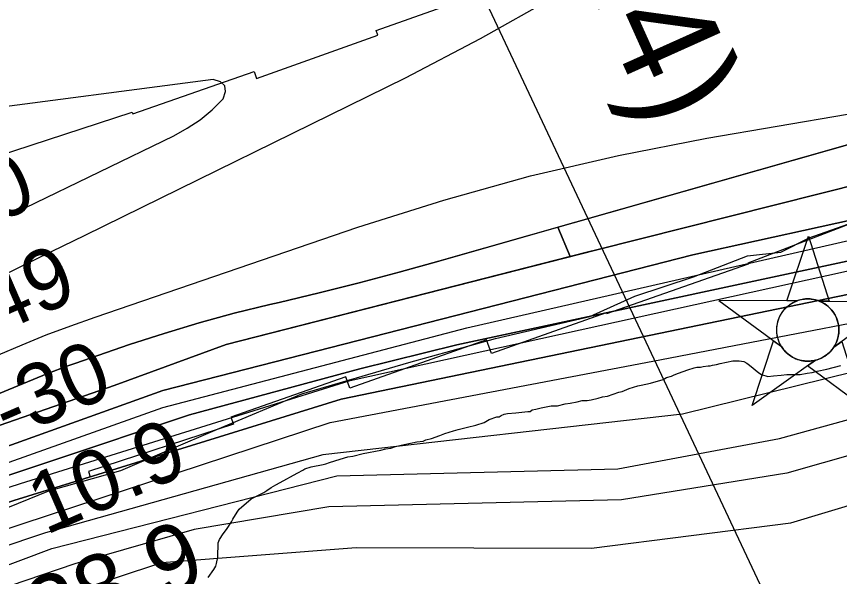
# Model space of a CAD drawing. Extents: x 3219052 to 3256913, y 800770 to 826146.
# Drawn here: x 3250063 to 3250871, y 814094 to 814643 of the extents above; entities that cross this region are included whole.
import ezdxf

# ---------------------------------------------------------------- set-up
doc = ezdxf.new("R2010")
doc.units = 0
for name, color, linetype in [('V-CHAN-NAID', 7, 'Continuous'), ('V-RIVR-EDGE', 7, 'Continuous'), ('V-RIVR-RANG', 7, 'Continuous'), ('V-RRAP-RVMT', 7, 'Continuous'), ('V-SITE-VEGE', 7, 'Continuous'), ('V-TOPO-DPTH', 7, 'Continuous'), ('V-TOPO-MAJR', 7, 'Continuous'), ('V-TOPO-MINR', 7, 'Continuous'), ('V-TOPO-WATR', 7, 'Continuous')]:
    doc.layers.add(name, color=color, linetype=linetype)

msp = doc.modelspace()

# ---------------------------------------------------------------- linework, layer by layer
at = {"layer": 'V-CHAN-NAID'}
for points in [[(3250828.97, 814363.97), (3250819.39, 814364.04), (3250840.51, 814427.52), (3250860.73, 814363.74), (3250851.15, 814363.81), (3250849.57, 814364.39), (3250847.48, 814365.01), (3250845.44, 814365.46), (3250843.4, 814365.77), (3250842.23, 814365.88), (3250840.7, 814365.96), (3250838.98, 814365.96), (3250837.61, 814365.89), (3250835.7, 814365.69), (3250834.33, 814365.47), (3250832.55, 814365.09), (3250831.02, 814364.67), (3250829.99, 814364.34)], [(3250828.97, 814363.97), (3250752.48, 814364.51), (3250814.05, 814319.11), (3250812.93, 814321.02), (3250812.12, 814322.65), (3250811.3, 814324.62), (3250810.6, 814326.67), (3250810.24, 814327.99), (3250809.88, 814329.62), (3250809.63, 814331.06), (3250809.44, 814332.66), (3250809.33, 814334.4), (3250809.32, 814335.98), (3250809.43, 814338.05), (3250809.61, 814339.67), (3250810, 814341.87), (3250810.49, 814343.8), (3250811.09, 814345.68), (3250811.74, 814347.36), (3250812.47, 814348.95), (3250813.29, 814350.49), (3250814.35, 814352.22), (3250815.38, 814353.69), (3250816.38, 814354.96), (3250817.38, 814356.11), (3250818.69, 814357.44), (3250819.74, 814358.41), (3250821.46, 814359.81), (3250822.67, 814360.68), (3250824.35, 814361.75), (3250826.09, 814362.69), (3250827.53, 814363.38)], [(3250851.15, 814363.81), (3250927.64, 814363.27), (3250865.44, 814318.75), (3250866.35, 814320.23), (3250867.33, 814322.08), (3250868.04, 814323.67), (3250868.78, 814325.62), (3250869.33, 814327.41), (3250869.72, 814329.05), (3250870.08, 814331.06), (3250870.27, 814332.63), (3250870.39, 814334.83), (3250870.36, 814336.9), (3250870.18, 814339.12), (3250869.91, 814340.87), (3250869.42, 814343.11), (3250868.78, 814345.25), (3250868.03, 814347.23), (3250867.38, 814348.67), (3250866.37, 814350.59), (3250865.31, 814352.31), (3250864.1, 814354.01), (3250862.84, 814355.55), (3250861.56, 814356.92), (3250859.93, 814358.45), (3250858.19, 814359.86), (3250856.51, 814361.04), (3250854.62, 814362.17), (3250853.15, 814362.93)], [(3250847.41, 814305.84), (3250785.2, 814261.32), (3250806.33, 814324.8), (3250814.05, 814319.11), (3250814.68, 814318.15), (3250816.06, 814316.29), (3250817.28, 814314.87), (3250818.74, 814313.37), (3250820.13, 814312.12), (3250821.59, 814310.96), (3250822.99, 814309.97), (3250824.67, 814308.94), (3250826.38, 814308.03), (3250828.17, 814307.22), (3250829.62, 814306.66), (3250831.25, 814306.13), (3250833.47, 814305.57), (3250835, 814305.28), (3250837.03, 814305.02), (3250838.57, 814304.92), (3250840.43, 814304.9), (3250842.12, 814304.98), (3250843.83, 814305.15), (3250845.73, 814305.46)], [(3250865.44, 814318.75), (3250873.23, 814324.33), (3250893.46, 814260.55), (3250839.61, 814300.26), (3250847.41, 814305.84), (3250849.07, 814306.32), (3250850.68, 814306.88), (3250852.84, 814307.79), (3250854.58, 814308.67), (3250856.44, 814309.79), (3250858.18, 814311), (3250859.73, 814312.24), (3250861.02, 814313.41), (3250862.41, 814314.83), (3250863.61, 814316.23), (3250864.73, 814317.71)]]:
    msp.add_lwpolyline(points, close=True, dxfattribs=at)
msp.add_circle((3250839.86, 814335.43), 30.54, dxfattribs=at)
at = {"layer": 'V-RIVR-EDGE'}
msp.add_lwpolyline([(3249889.28, 814094.45), (3250094.66, 814177.84), (3250165.56, 814197.66), (3250260.42, 814238.28), (3250343.1, 814272.85), (3250448.36, 814303.45), (3250533.18, 814327.15), (3250607.56, 814344.35), (3250625.82, 814348.66), (3250670.21, 814368.54), (3250727.64, 814387.52), (3250780.72, 814408.26), (3250813.33, 814411.65), (3250841.18, 814425.93), (3250879.03, 814439.31)], dxfattribs=at)
at = {"layer": 'V-RIVR-RANG'}
msp.add_line((3250835.23, 813996.27), (3250434.94, 814846.78), dxfattribs=at)
at = {"layer": 'V-RRAP-RVMT'}
for p, q in [((3250416.26, 814629.26), (3250531.19, 814670.1)), ((3250298.64, 814582.25), (3250417.85, 814624.63)), ((3250417.85, 814624.63), (3250416.26, 814629.26)), ((3250177.31, 814547.45), (3250296.24, 814589)), ((3250296.24, 814589), (3250298.64, 814582.25)), ((3250043.82, 814505.97), (3250176.55, 814549.12)), ((3250176.55, 814549.12), (3250177.31, 814547.45)), ((3250900.45, 814446.94), (3250780.96, 814400.88)), ((3250781.38, 814399.9), (3250642.28, 814351.46)), ((3250780.96, 814400.88), (3250781.38, 814399.9)), ((3250641.97, 814352.39), (3250529.28, 814312.34)), ((3250642.28, 814351.46), (3250641.97, 814352.39)), ((3250524.35, 814325.68), (3250390.29, 814278.37)), ((3250529.28, 814312.34), (3250524.35, 814325.68)), ((3250386.44, 814289.59), (3250273.55, 814249.92)), ((3250390.29, 814278.37), (3250386.44, 814289.59)), ((3250273.55, 814249.92), (3250276.02, 814243.09)), ((3250276.02, 814243.09), (3250133.74, 814196.55)), ((3250133.74, 814196.55), (3250135.42, 814191.47)), ((3250135.42, 814191.47), (3250022.62, 814156.21))]:
    msp.add_line(p, q, dxfattribs=at)
at = {"layer": 'V-SITE-VEGE'}
for p, q in [((3250721.96, 814296.36), (3250728.17, 814298.4)), ((3250728.17, 814298.4), (3250730.94, 814299.08)), ((3250730.94, 814299.08), (3250734.39, 814299.07)), ((3250734.39, 814299.07), (3250737.15, 814299.74)), ((3250737.15, 814299.74), (3250741.98, 814300.41)), ((3250741.98, 814300.41), (3250744.06, 814300.4)), ((3250744.06, 814300.4), (3250746.13, 814301.08)), ((3250746.13, 814301.08), (3250750.27, 814301.76)), ((3250750.27, 814301.76), (3250753.72, 814302.43)), ((3250753.72, 814302.43), (3250766.16, 814305.14)), ((3250766.16, 814305.14), (3250772.37, 814305.1)), ((3250772.37, 814305.1), (3250777.2, 814304.4)), ((3250777.2, 814304.4), (3250779.95, 814303)), ((3250779.95, 814303), (3250782.7, 814300.92)), ((3250782.7, 814300.92), (3250791.64, 814293.29)), ((3250858.59, 814297.14), (3250872.41, 814300.53)), ((3250701.22, 814288.86), (3250706.05, 814290.22)), ((3250706.05, 814290.22), (3250708.82, 814291.59)), ((3250708.82, 814291.59), (3250712.97, 814292.95)), ((3250712.97, 814292.95), (3250721.96, 814296.36)), ((3250791.64, 814293.29), (3250794.39, 814291.9)), ((3250794.39, 814291.9), (3250800.59, 814289.8)), ((3250800.59, 814289.8), (3250806.12, 814290.47)), ((3250806.12, 814290.47), (3250813.71, 814291.12)), ((3250813.71, 814291.12), (3250819.23, 814291.79)), ((3250819.23, 814291.79), (3250832.35, 814291.73)), ((3250832.35, 814291.73), (3250839.25, 814293.08)), ((3250839.25, 814293.08), (3250844.09, 814293.75)), ((3250844.09, 814293.75), (3250848.92, 814295.11)), ((3250848.92, 814295.11), (3250858.59, 814297.14)), ((3250676.34, 814281.38), (3250685.32, 814283.41)), ((3250685.32, 814283.41), (3250697.76, 814286.8)), ((3250697.76, 814286.8), (3250701.22, 814288.86)), ((3250643.17, 814270.48), (3250654.23, 814274.58)), ((3250654.23, 814274.58), (3250657.68, 814275.25)), ((3250657.68, 814275.25), (3250664.59, 814277.98)), ((3250664.59, 814277.98), (3250672.89, 814280.7)), ((3250672.89, 814280.7), (3250676.34, 814281.38)), ((3250613.47, 814265.09), (3250618.31, 814266.45)), ((3250618.31, 814266.45), (3250623.14, 814266.43)), ((3250623.14, 814266.43), (3250627.28, 814267.1)), ((3250627.28, 814267.1), (3250634.19, 814268.45)), ((3250634.19, 814268.45), (3250638.33, 814269.81)), ((3250638.33, 814269.81), (3250643.17, 814270.48)), ((3250572.72, 814257.68), (3250578.25, 814259.04)), ((3250578.25, 814259.04), (3250587.92, 814261.07)), ((3250587.92, 814261.07), (3250594.13, 814261.04)), ((3250594.13, 814261.04), (3250601.73, 814263.08)), ((3250601.73, 814263.08), (3250606.56, 814263.74)), ((3250606.56, 814263.74), (3250613.47, 814265.09)), ((3250527.13, 814247.53), (3250534.74, 814250.26)), ((3250534.74, 814250.26), (3250536.81, 814250.25)), ((3250536.81, 814250.25), (3250538.88, 814251.62)), ((3250538.88, 814251.62), (3250541.65, 814252.99)), ((3250541.65, 814252.99), (3250545.1, 814253.67)), ((3250545.1, 814253.67), (3250553.39, 814254.32)), ((3250553.39, 814254.32), (3250565.12, 814255.65)), ((3250565.12, 814255.65), (3250567.19, 814255.64)), ((3250567.19, 814255.64), (3250569.27, 814257.01)), ((3250569.27, 814257.01), (3250572.72, 814257.68)), ((3250505.71, 814240.04), (3250514, 814242.07)), ((3250514, 814242.07), (3250522.29, 814244.8)), ((3250522.29, 814244.8), (3250527.13, 814247.53)), ((3250478.76, 814231.88), (3250483.6, 814233.92)), ((3250483.6, 814233.92), (3250491.89, 814236.65)), ((3250491.89, 814236.65), (3250496.73, 814238.01)), ((3250496.73, 814238.01), (3250505.71, 814240.04)), ((3250443.52, 814223.06), (3250455.96, 814225.77)), ((3250455.96, 814225.77), (3250462.17, 814226.43)), ((3250462.17, 814226.43), (3250464.94, 814227.8)), ((3250464.94, 814227.8), (3250470.46, 814229.15)), ((3250470.46, 814229.15), (3250478.76, 814231.88)), ((3250403.46, 814214.26), (3250420.73, 814217.64)), ((3250420.73, 814217.64), (3250425.56, 814219)), ((3250425.56, 814219), (3250430.4, 814219.67)), ((3250430.4, 814219.67), (3250435.23, 814221.03)), ((3250435.23, 814221.03), (3250443.52, 814223.06)), ((3250380.67, 814208.85), (3250388.26, 814210.88)), ((3250388.26, 814210.88), (3250393.1, 814211.55)), ((3250393.1, 814211.55), (3250403.46, 814214.26)), ((3250346.12, 814199.34), (3250352.34, 814201.38)), ((3250352.34, 814201.38), (3250364.08, 814203.4)), ((3250364.08, 814203.4), (3250366.84, 814204.07)), ((3250366.84, 814204.07), (3250370.3, 814205.44)), ((3250370.3, 814205.44), (3250380.67, 814208.85)), ((3250325.36, 814187.7), (3250335.05, 814193.18)), ((3250335.05, 814193.18), (3250339.2, 814195.23)), ((3250339.2, 814195.23), (3250344.04, 814197.97)), ((3250344.04, 814197.97), (3250346.12, 814199.34)), ((3250317.75, 814183.59), (3250325.36, 814187.7)), ((3250305.99, 814176.05), (3250308.76, 814178.11)), ((3250308.76, 814178.11), (3250312.91, 814180.85)), ((3250312.91, 814180.85), (3250317.75, 814183.59)), ((3250281.77, 814159.6), (3250293.54, 814169.89)), ((3250293.54, 814169.89), (3250305.99, 814176.05)), ((3250275.51, 814149.96), (3250279.68, 814156.84)), ((3250279.68, 814156.84), (3250281.77, 814159.6)), ((3250269.25, 814139.64), (3250274.12, 814147.21)), ((3250274.12, 814147.21), (3250275.51, 814149.96)), ((3250265.79, 814135.51), (3250269.25, 814139.64)), ((3250260.92, 814126.57), (3250262.31, 814130.01)), ((3250262.31, 814130.01), (3250265.79, 814135.51)), ((3250260.86, 814112.76), (3250260.92, 814126.57)), ((3250259.45, 814106.56), (3250260.86, 814112.76)), ((3250258.75, 814103.8), (3250259.45, 814106.56)), ((3250251.1, 814092.79), (3250256.66, 814100.36)), ((3250256.66, 814100.36), (3250258.75, 814103.8))]:
    msp.add_line(p, q, dxfattribs=at)
at = {"layer": 'V-TOPO-DPTH'}
for points in [[(3250609.57, 814440.55), (3250970.64, 814543.38), (3250984.28, 814547.58), (3250997.78, 814552.16), (3251011.07, 814557.33), (3251024.23, 814562.87), (3251589.14, 814815.38), (3251634.3, 814835.5), (3251679.5, 814855.53), (3251724.76, 814875.45), (3251770.04, 814895.28), (3251787.94, 814903.09), (3251824.5, 814918.47), (3251861.3, 814933.19), (3251898.49, 814946.94), (3251935.92, 814960.03), (3252104.92, 815016.63), (3252200.39, 815049.95), (3252295.26, 815084.88), (3252389.21, 815122.19)], [(3251589.14, 814815.38), (3251024.23, 814562.87), (3251011.07, 814557.33), (3250997.78, 814552.16), (3250984.28, 814547.58), (3250970.64, 814543.38), (3250477.66, 814402.98), (3250438.62, 814392.18), (3250399.49, 814381.78), (3250360.2, 814371.96), (3250320.8, 814362.54), (3250311.61, 814360.41), (3250276.89, 814351.82), (3250242.37, 814342.52), (3250208.15, 814332.17), (3250174.14, 814321.12), (3250120.25, 814302.7), (3250113.35, 814300.27), (3250106.48, 814297.76), (3250099.66, 814295.13), (3250092.87, 814292.41), (3250031.8, 814267.37)], [(3244461.31, 812348.02), (3244672.2, 812393.03), (3245187.63, 812502.17), (3245531.26, 812578.12), (3246199.46, 812765.81), (3247108.74, 813058.18), (3247323.54, 813136.66), (3247567, 813246.12), (3248053.94, 813469.8), (3248493.17, 813705.47), (3248645.94, 813781.64), (3248765.28, 813826.82), (3249044.49, 813902.84), (3249505.08, 814038.29), (3249934.66, 814178.54), (3250206.74, 814276.04), (3250726.97, 814409.03), (3251039.57, 814477.85), (3251268.66, 814539.61), (3251380.82, 814565.72), (3251524.03, 814622.81), (3251845.34, 814746.74)], [(3251845.34, 814746.74), (3251524.03, 814622.81), (3251380.82, 814565.72), (3251268.66, 814539.61), (3251039.57, 814477.85), (3250726.97, 814409.03), (3250206.74, 814276.04), (3249934.66, 814178.54), (3249505.08, 814038.29), (3249044.49, 813902.84), (3248765.28, 813826.82), (3248645.94, 813781.64), (3248493.17, 813705.47), (3248053.94, 813469.8), (3247567, 813246.12), (3247323.54, 813136.66), (3247108.74, 813058.18), (3246199.46, 812765.81), (3245531.26, 812578.12), (3245187.63, 812502.17), (3244672.2, 812393.03), (3244461.31, 812348.02)], [(3251910.79, 814712.2), (3251361.68, 814520.42), (3250960.78, 814420.68), (3250495.46, 814321.03), (3250400, 814297.28), (3250232.95, 814252.15), (3249684.04, 814069.09), (3249380.95, 813971.63), (3248913.21, 813845.74), (3248681.72, 813772.05), (3248638.75, 813753.02), (3248524.18, 813698.28), (3248400.05, 813634.01), (3248089.71, 813457.83), (3247896.36, 813367.4), (3247402.27, 813143.73), (3246986.98, 812986.76), (3245683.91, 812554.08), (3245211.42, 812442.5), (3244705.54, 812342.9), (3244543.28, 812309.69), (3244411.53, 812296.45)], [(3244411.53, 812296.45), (3244543.28, 812309.69), (3244705.54, 812342.9), (3245211.42, 812442.5), (3245683.91, 812554.08), (3246986.98, 812986.76), (3247402.27, 813143.73), (3247896.36, 813367.4), (3248089.71, 813457.83), (3248400.05, 813634.01), (3248524.18, 813698.28), (3248638.75, 813753.02), (3248681.72, 813772.05), (3248913.21, 813845.74), (3249380.95, 813971.63), (3249684.04, 814069.09), (3250232.95, 814252.15), (3250400, 814297.28), (3250495.46, 814321.03), (3250960.78, 814420.68), (3251361.68, 814520.42), (3251910.79, 814712.2)], [(3251911.71, 814640.06), (3251642.25, 814570.69), (3251054.67, 814406.53), (3250381.84, 814267.68), (3250060.41, 814168.1), (3249377.34, 813943.96), (3248714.44, 813759.91), (3248412.98, 813620.14), (3248056.14, 813410.24), (3247845.12, 813310.39), (3247136.76, 813011.03), (3246338.12, 812726.95), (3245830.8, 812547.54), (3245509.34, 812437.93), (3244736.13, 812294.3), (3244058.36, 812185.57), (3243701.95, 812146.3), (3243345.54, 812107.03), (3242667.89, 812048.49), (3242321.51, 812009.2), (3241985.1, 811939.77), (3241608.61, 811900.55), (3241432.84, 811850.8), (3241271.09, 811842.69)], [(3241271.09, 811842.69), (3241432.84, 811850.8), (3241608.61, 811900.55), (3241985.1, 811939.77), (3242321.51, 812009.2), (3242667.89, 812048.49), (3243345.54, 812107.03), (3243701.95, 812146.3), (3244058.36, 812185.57), (3244736.13, 812294.3), (3245509.34, 812437.93), (3245830.8, 812547.54), (3246338.12, 812726.95), (3247136.76, 813011.03), (3247845.12, 813310.39), (3248056.14, 813410.24), (3248412.98, 813620.14), (3248714.44, 813759.91), (3249377.34, 813943.96), (3250060.41, 814168.1), (3250381.84, 814267.68), (3251054.67, 814406.53), (3251642.25, 814570.69), (3251911.71, 814640.06)], [(3251924.58, 814594.05), (3251756.36, 814526.21), (3251646.72, 814494.01), (3251342.14, 814401.4), (3251025.44, 814329.11), (3250716.85, 814252.74), (3250363.71, 814213.02), (3250091.64, 814136.56), (3249466.19, 813927.02), (3249238.79, 813862.63), (3248739.3, 813717.72)], [(3244480.86, 812409.22), (3245020.63, 812497.6), (3245576.63, 812613.85), (3246256.76, 812803.91), (3246590.87, 812908.49), (3247194.67, 813103.41), (3247304.46, 813143.84), (3247433.35, 813198.56), (3247753.2, 813348.48), (3248073.05, 813498.41), (3248536.16, 813741.21), (3248657.9, 813803.09), (3248803.48, 813853.02), (3248944.27, 813888.64), (3249166.22, 813955.18), (3249292.7, 813988.43), (3249521.8, 814059.74), (3250159.03, 814280.86), (3250268.82, 814321.29), (3250631.55, 814413.91), (3251027.68, 814513.65), (3251170.86, 814549.27), (3251280.8, 814581.07)], [(3251280.8, 814581.07), (3251170.86, 814549.27), (3251027.68, 814513.65), (3250631.55, 814413.91), (3250625.73, 814412.43), (3250606.55, 814407.53), (3250594.33, 814436.21), (3250609.57, 814440.55)], [(3250594.33, 814436.21), (3250606.55, 814407.53), (3250268.82, 814321.29), (3250159.03, 814280.86), (3249521.8, 814059.74), (3249292.7, 813988.43), (3249166.22, 813955.18), (3248944.27, 813888.64), (3248803.48, 813853.02), (3248657.9, 813803.09), (3248536.16, 813741.21), (3248073.05, 813498.41), (3247753.2, 813348.48), (3247433.35, 813198.56), (3247304.46, 813143.84), (3247194.67, 813103.41), (3246590.87, 812908.49), (3246256.76, 812803.91), (3245576.63, 812613.85), (3245020.63, 812497.6), (3244480.86, 812409.22)], [(3250031.8, 814267.37), (3250092.87, 814292.41), (3250099.66, 814295.13), (3250106.48, 814297.76), (3250113.35, 814300.27), (3250120.25, 814302.7), (3250174.14, 814321.12), (3250208.15, 814332.17), (3250242.37, 814342.52), (3250276.89, 814351.82), (3250311.61, 814360.41), (3250320.8, 814362.54), (3250360.2, 814371.96), (3250399.49, 814381.78), (3250438.62, 814392.18), (3250477.66, 814402.98), (3250594.33, 814436.21)]]:
    msp.add_lwpolyline(points, dxfattribs=at)
at = {"layer": 'V-TOPO-MAJR'}
for points in [[(3250044.95, 814311.13), (3250068.54, 814321.05), (3250092.28, 814330.58), (3250116.25, 814339.54), (3250140.36, 814348.12), (3250398.17, 814436.26), (3250482.62, 814462.89), (3250567.77, 814486.77), (3250653.96, 814506.55), (3250740.86, 814523.59), (3250878.89, 814547.22)], [(3248859.84, 813704.35), (3249095.82, 813748.93), (3249422.19, 813818.38), (3249597.98, 813873.15), (3250070.19, 814062.69), (3250205.8, 814107.52), (3250396.54, 814122.11), (3250627.39, 814121.53), (3250823.17, 814146.14), (3251219.93, 814265.61), (3251511.21, 814345.18), (3251954.48, 814526.77)]]:
    msp.add_lwpolyline(points, dxfattribs=at)
at = {"layer": 'V-TOPO-MINR'}
for points in [[(3250031.58, 814380.48), (3250064.6, 814396.36), (3250097.57, 814412.36), (3250130.49, 814428.44), (3250444.92, 814582.75), (3250518.57, 814621.25), (3250590.77, 814662.18), (3250660.79, 814706.73), (3250729.35, 814753.7), (3250864.29, 814851.28), (3250596.76, 814827.48), (3250582.57, 814826.93), (3250568.45, 814827.31)], [(3251589.14, 814815.38), (3251024.23, 814562.87), (3251011.07, 814557.33), (3250997.78, 814552.16), (3250984.28, 814547.58), (3250970.64, 814543.38), (3250477.66, 814402.98), (3250438.62, 814392.18), (3250399.49, 814381.78), (3250360.2, 814371.96), (3250320.8, 814362.54), (3250311.61, 814360.41), (3250276.89, 814351.82), (3250242.37, 814342.52), (3250208.15, 814332.17), (3250174.14, 814321.12), (3250120.25, 814302.7), (3250113.35, 814300.27), (3250106.48, 814297.76), (3250099.66, 814295.13), (3250092.87, 814292.41), (3250031.8, 814267.37)], [(3251845.34, 814746.74), (3251524.03, 814622.81), (3251380.82, 814565.72), (3251268.66, 814539.61), (3251039.57, 814477.85), (3250726.97, 814409.03), (3250206.74, 814276.04), (3249934.66, 814178.54), (3249505.08, 814038.29), (3249044.49, 813902.84), (3248765.28, 813826.82), (3248645.94, 813781.64), (3248493.17, 813705.47), (3248053.94, 813469.8), (3247567, 813246.12), (3247323.54, 813136.66), (3247108.74, 813058.18), (3246199.46, 812765.81), (3245531.26, 812578.12), (3245187.63, 812502.17), (3244672.2, 812393.03), (3244461.31, 812348.02)], [(3244500.82, 812330.44), (3245297.37, 812497.28), (3245714.97, 812596.99), (3246457.18, 812827.53), (3247146.9, 813055.75), (3247395.12, 813150.89), (3248061.08, 813455.48), (3248469.29, 813681.64), (3248645.93, 813772.09), (3248946.64, 813867.17), (3249385.74, 813988.33), (3249991.92, 814183.25), (3250206.72, 814259.34), (3250505.02, 814337.72), (3250972.73, 814444.53), (3251251.93, 814513.39), (3251373.64, 814541.87), (3251392.73, 814551.39), (3251504.91, 814596.59), (3251815.18, 814710.74), (3251925.33, 814749.51)], [(3251910.79, 814712.2), (3251361.68, 814520.42), (3250960.78, 814420.68), (3250495.46, 814321.03), (3250400, 814297.28), (3250232.95, 814252.15), (3249684.04, 814069.09), (3249380.95, 813971.63), (3248913.21, 813845.74), (3248681.72, 813772.05), (3248638.75, 813753.02), (3248524.18, 813698.28), (3248400.05, 813634.01), (3248089.71, 813457.83), (3247896.36, 813367.4), (3247402.27, 813143.73), (3246986.98, 812986.76), (3245683.91, 812554.08), (3245211.42, 812442.5), (3244705.54, 812342.9), (3244543.28, 812309.69), (3244411.53, 812296.45)], [(3244430.04, 812277.26), (3245464.33, 812468.45), (3245686.27, 812530.22), (3246459.53, 812796.52), (3246798.43, 812910.63), (3247001.29, 812979.58), (3247257.86, 813075.31), (3247441.64, 813150.24), (3247933.34, 813366.76), (3248063.43, 813431.02), (3248265.15, 813545.3), (3248425.1, 813638.16), (3248632.77, 813736.92), (3248707.96, 813770.23), (3248902.45, 813826.07), (3249360.65, 813951.97), (3249879.73, 814124.33), (3250067.07, 814184.95), (3250390.45, 814285.96), (3251177.92, 814459.2), (3251405.82, 814522.15), (3251520.37, 814559), (3251776.92, 814638.02), (3251933.19, 814689.13)], [(3248716.49, 813734.42), (3249155.53, 813864.08), (3249559.68, 813979.3), (3249966.77, 814111.94), (3250370.96, 814244.59), (3250687.8, 814304.83), (3251030.81, 814370.8), (3251437.86, 814486.02), (3251922.99, 814619.16)], [(3251924.58, 814594.05), (3251756.36, 814526.21), (3251646.72, 814494.01), (3251342.14, 814401.4), (3251025.44, 814329.11), (3250716.85, 814252.74), (3250363.71, 814213.02), (3250091.64, 814136.56), (3249466.19, 813927.02), (3249238.79, 813862.63), (3248739.3, 813717.72)], [(3244480.86, 812409.22), (3245020.63, 812497.6), (3245576.63, 812613.85), (3246256.76, 812803.91), (3246590.87, 812908.49), (3247194.67, 813103.41), (3247304.46, 813143.84), (3247433.35, 813198.56), (3247753.2, 813348.48), (3248073.05, 813498.41), (3248536.16, 813741.21), (3248657.9, 813803.09), (3248803.48, 813853.02), (3248944.27, 813888.64), (3249166.22, 813955.18), (3249292.7, 813988.43), (3249521.8, 814059.74), (3250159.03, 814280.86), (3250268.82, 814321.29), (3250631.55, 814413.91), (3251027.68, 814513.65), (3251170.86, 814549.27), (3251280.8, 814581.07)], [(3250243.4, 814541.73), (3250255.03, 814551.5), (3250265.96, 814562.21), (3250268.11, 814569.33), (3250267.63, 814575.08), (3250263.19, 814578.77), (3250256.12, 814581.08), (3250015.79, 814549.87)], [(3248759.54, 813705.19), (3249205.56, 813824.96), (3249379.41, 813862.31), (3249523.05, 813903.5), (3249787.72, 814004.84), (3250097.75, 814121.17), (3250377.45, 814192.25), (3250653.21, 814199.12), (3250811.94, 814228.94), (3251084.09, 814303.82), (3251390.24, 814378.61), (3251923.59, 814567.63)], [(3251954.05, 814556.18), (3251726.65, 814468.43), (3251492.22, 814374.58), (3251276.77, 814318.45), (3251068.89, 814266.08), (3250819.41, 814194.93), (3250656.92, 814168.89), (3250369.82, 814162.05), (3250237.56, 814139.71), (3250120.38, 814106), (3249976.72, 814057.25), (3249689.36, 813944.64), (3249526.75, 813869.5), (3249186.6, 813794.79), (3248837.09, 813715.92)], [(3248699.14, 813899.01), (3249198.63, 814087.8), (3249229.05, 814099.09), (3249259.56, 814110.12), (3249290.21, 814120.77), (3249320.94, 814131.16), (3249371.12, 814147.79), (3249376.81, 814149.75), (3249382.47, 814151.79), (3249388.08, 814153.95), (3249393.67, 814156.2), (3249440.64, 814175.73), (3249469.65, 814187.91), (3249498.59, 814200.23), (3249527.44, 814212.76), (3249556.23, 814225.43), (3250020.25, 814431.58), (3250033.13, 814437.38), (3250045.97, 814443.26), (3250058.75, 814449.26), (3250071.49, 814455.35), (3250217.36, 814525.9), (3250230.73, 814533.35), (3250243.4, 814541.73)]]:
    msp.add_lwpolyline(points, dxfattribs=at)
at = {"layer": 'V-TOPO-WATR'}
msp.add_lwpolyline([(3251911.71, 814640.06), (3251642.25, 814570.69), (3251054.67, 814406.53), (3250381.84, 814267.68), (3250060.41, 814168.1), (3249377.34, 813943.96), (3248714.44, 813759.91), (3248412.98, 813620.14), (3248056.14, 813410.24), (3247845.12, 813310.39), (3247136.76, 813011.03), (3246338.12, 812726.95), (3245830.8, 812547.54), (3245509.34, 812437.93), (3244736.13, 812294.3), (3244058.36, 812185.57), (3243701.95, 812146.3), (3243345.54, 812107.03), (3242667.89, 812048.49), (3242321.51, 812009.2), (3241985.1, 811939.77), (3241608.61, 811900.55), (3241432.84, 811850.8), (3241271.09, 811842.69)], dxfattribs=at)

# ---------------------------------------------------------------- texts
at = {"layer": 'V-CHAN-NAID'}
msp.add_text('GRAVE YARD (268.4)', height=100, rotation=294.17911, dxfattribs=at).set_placement((3250140.08, 815750.4))
at = {"layer": 'V-RIVR-RANG'}
for s, height, rotation, p in [('-70', 60, 23.49114, (3249979.24, 814412.13)), ('-49', 60, 23.49114, (3250019.44, 814320.56)), ('-30', 60, 23.49114, (3250054.43, 814226.74)), ('10.9', 60, 23.49114, (3250091.59, 814133.86)), ('38.9', 67, 22.74833, (3250091.53, 814022.68))]:
    msp.add_text(s, height=height, rotation=rotation, dxfattribs=at).set_placement(p)

doc.saveas('drawing.dxf')
